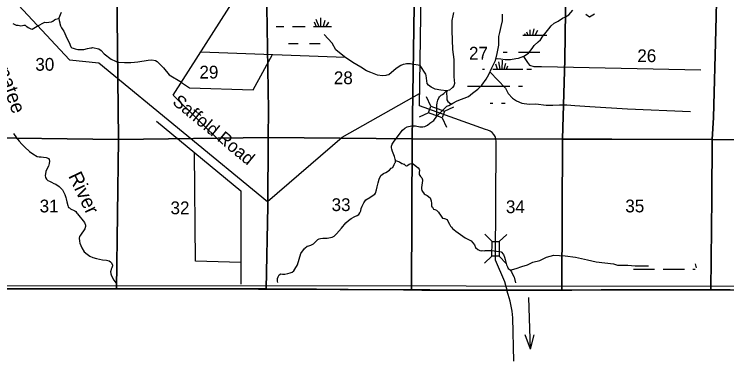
# Model space of a CAD drawing. Extents: x 380424 to 701066, y 1117407 to 1412949.
# Drawn here: x 544170 to 569307, y 1201509 to 1214030 of the extents above; entities that cross this region are included whole.
import ezdxf

# ---------------------------------------------------------------- set-up
doc = ezdxf.new("R2010")
doc.units = 0
for name, color, linetype in [('Bridges and Drawbridges County Highways', 7, 'Continuous'), ('County Boundary', 7, 'Continuous'), ('County Roads Related Text', 7, 'Continuous'), ('County Routes Highway Center Lines', 7, 'Continuous'), ('Lakes and Ponds Text', 7, 'Continuous'), ('Local Roads Paved', 7, 'Continuous'), ('Local Roads Related Text', 7, 'Continuous'), ('Narrow Canals', 7, 'Continuous'), ('Narrow River Creek and Branch and Slough', 7, 'Continuous'), ('Section Lines', 7, 'Continuous'), ('Section Numbers', 7, 'Continuous'), ('Swamps', 7, 'Continuous'), ('Township  and Range lines', 7, 'Continuous')]:
    doc.layers.add(name, color=color, linetype=linetype)

msp = doc.modelspace()

# ---------------------------------------------------------------- linework, layer by layer
at = {"layer": 'Bridges and Drawbridges County Highways'}
for p, q in [((558871, 1210798), (558719, 1211127)), ((559352, 1210622), (559680, 1210775)), ((558783, 1210558), (558455, 1210406)), ((559264, 1210382), (559416, 1210054)), ((561028, 1206026), (560775, 1206286)), ((561283, 1206022), (561543, 1206274)), ((561020, 1205514), (560760, 1205262)), ((561276, 1205510), (561528, 1205250))]:
    msp.add_line(p, q, dxfattribs=at)
for points in [[(558871, 1210798), (559352, 1210622), (559264, 1210382), (558783, 1210558)], [(561283, 1206022), (561276, 1205510), (561020, 1205514), (561028, 1206026)]]:
    msp.add_lwpolyline(points, close=True, dxfattribs=at)
at = {"layer": 'County Boundary'}
msp.add_lwpolyline([(407327, 1177627), (411766, 1177580), (476748, 1204388), (477396, 1204378), (486744, 1204293), (531965, 1204479), (644544, 1204433)], dxfattribs=at)
at = {"layer": 'County Roads Related Text'}
for q in [(562322, 1204050), (562197, 1202742), (562509, 1202744)]:
    msp.add_line((562384, 1202239), q, dxfattribs=at)
at = {"layer": 'County Routes Highway Center Lines'}
msp.add_line((561799, 1201810), (561765, 1203342), dxfattribs=at)
for points in [[(560790, 1209969), (558465, 1210808), (558680, 1225086), (560702, 1228346)], [(561566, 1204270), (561472, 1204606), (561152, 1205367), (561167, 1209465)]]:
    msp.add_lwpolyline(points, dxfattribs=at)
for centre, radius, start, end in [((560736, 1209535), 437, 350.7696, 82.9703), ((556882, 1202779), 4915, 6.572, 17.6617)]:
    msp.add_arc(centre, radius, start, end, dxfattribs=at)
at = {"layer": 'Local Roads Paved'}
msp.add_lwpolyline([(543493, 1215229), (546119, 1212424), (547157, 1212314), (553108, 1207429), (555737, 1209696), (558471, 1211235)], dxfattribs=at)
at = {"layer": 'Narrow Canals'}
for points in [[(551528, 1209460), (549776, 1211175), (556245, 1221297)], [(550752, 1212703), (555849, 1212518)], [(550067, 1211631), (550348, 1211433), (552599, 1211370), (553281, 1212612)], [(562132, 1212546), (562274, 1212335), (562311, 1212288), (562348, 1212241), (562495, 1212188), (562773, 1212194), (568393, 1212068)], [(560955, 1211996), (561502, 1211423), (561601, 1211244), (561748, 1211071), (561890, 1210976), (562079, 1210893), (562331, 1210866), (562572, 1210872), (562940, 1210830), (563170, 1210830), (563401, 1210845), (563664, 1210840), (563947, 1210814), (564472, 1210777), (565805, 1210693), (568025, 1210609)], [(549188, 1210262), (552168, 1207807), (552168, 1204679), (552158, 1204522)], [(552168, 1205288), (550568, 1205335), (550533, 1209155)]]:
    msp.add_lwpolyline(points, dxfattribs=at)
at = {"layer": 'Narrow River Creek and Branch and Slough'}
for points in [[(561163, 1212462), (561211, 1212469), (561331, 1212459), (561489, 1212432), (561672, 1212438), (561861, 1212469), (561956, 1212480), (562150, 1212553), (562307, 1212658), (562439, 1212821), (562517, 1212926), (562654, 1213057), (562732, 1213135), (562816, 1213256), (562885, 1213340), (563026, 1213519), (563115, 1213624), (563220, 1213713), (563362, 1213786), (563509, 1213896), (563614, 1213944), (563740, 1214007), (563882, 1214175)], [(544125, 1213710), (544188, 1213673), (544235, 1213647), (544303, 1213642), (544403, 1213626), (544455, 1213636), (544513, 1213642), (544560, 1213647), (544592, 1213615), (544613, 1213594), (544655, 1213563), (544686, 1213547), (544754, 1213516), (544796, 1213510), (544982, 1213606), (545248, 1213747), (545295, 1213741), (545484, 1213762), (545531, 1213788), (545594, 1213830), (545641, 1213857), (545678, 1213867), (545746, 1213878), (545840, 1214098)], [(553465, 1204580), (553454, 1204627), (553454, 1204706), (553459, 1204721), (553486, 1204784), (553496, 1204800), (553517, 1204853), (553575, 1204884), (553632, 1204879), (553711, 1204879), (553821, 1204895), (553900, 1204921), (553979, 1204947), (554036, 1204994), (554073, 1205047), (554168, 1205199), (554283, 1205603), (554404, 1205776), (554409, 1205771), (554425, 1205792), (554503, 1205860), (554561, 1205876), (554635, 1205902), (554729, 1205939), (554803, 1206018), (554829, 1206049), (554876, 1206091), (554928, 1206122), (554976, 1206128), (555054, 1206138), (555207, 1206138), (555270, 1206149), (555380, 1206180), (555453, 1206212), (555542, 1206290), (555716, 1206490), (555873, 1206684), (555962, 1206768), (556062, 1206831), (556188, 1206910), (556266, 1206941), (556324, 1206978), (556361, 1207035), (556392, 1207104), (556413, 1207193), (556445, 1207272), (556508, 1207392), (556576, 1207492), (556713, 1207571), (556838, 1207660), (556886, 1207691), (556912, 1207723), (556949, 1207844), (556975, 1207948), (557006, 1208090), (557043, 1208227), (557096, 1208332), (557106, 1208353), (557200, 1208421), (557279, 1208457), (557410, 1208541), (557473, 1208604), (557521, 1208636), (557578, 1208741), (557610, 1208804), (557626, 1208825), (557626, 1208893), (557610, 1208930), (557584, 1209019), (557515, 1209192), (557494, 1209281), (557484, 1209323), (557484, 1209381), (557505, 1209454), (557573, 1209565), (557862, 1209948), (557951, 1210021), (558035, 1210063), (558187, 1210100), (558323, 1210100), (558476, 1210068), (558580, 1210068), (558654, 1210079), (558706, 1210095), (558748, 1210126), (558832, 1210194), (558969, 1210289), (559081, 1210445), (559361, 1210722), (559430, 1210788), (559504, 1210818), (559645, 1210904), (559791, 1210981), (560200, 1211137), (560336, 1211247), (560520, 1211389), (560661, 1211531), (560824, 1211741), (560913, 1211908), (561023, 1212139), (561149, 1212407), (561207, 1212648), (561270, 1212937), (561270, 1213252), (561302, 1213388), (561354, 1213593), (561396, 1213803), (561401, 1214039)], [(559661, 1214088), (559646, 1213977), (559609, 1213815), (559604, 1213458), (559635, 1212786), (559682, 1212435), (559682, 1211821), (559698, 1211595), (559677, 1211511), (559630, 1211448), (559525, 1211359), (559415, 1211333), (559215, 1211354), (559016, 1211391), (558880, 1211464), (558785, 1211538), (558743, 1211595), (558727, 1211690), (558712, 1211784), (558706, 1211873), (558691, 1211921), (558485, 1212220), (558192, 1212277), (558145, 1212283), (558103, 1212283), (558014, 1212283), (557961, 1212272), (557893, 1212262), (557814, 1212230), (557646, 1212120), (557384, 1211900), (557311, 1211884), (557279, 1211873), (557164, 1211858), (556991, 1211884), (556749, 1211973), (556602, 1212041), (556403, 1212162), (556120, 1212330), (555826, 1212534), (555521, 1212776), (555385, 1213012), (555107, 1213316)], [(564333, 1214038), (564469, 1213938), (564643, 1214043)], [(545739, 1213877), (545756, 1213809), (545772, 1213731), (545777, 1213705), (545804, 1213626), (545840, 1213547), (545888, 1213479), (545914, 1213432), (546029, 1213190), (546119, 1213017), (546140, 1212944), (546171, 1212886), (546202, 1212849), (546244, 1212834), (546323, 1212813), (546412, 1212792), (546628, 1212792), (546748, 1212823), (546874, 1212844), (546911, 1212849), (546932, 1212860), (547152, 1212807), (547231, 1212750), (547336, 1212639), (547593, 1212445), (547740, 1212377), (547850, 1212346), (548060, 1212325), (548286, 1212325), (548417, 1212340), (548527, 1212351), (548894, 1212409), (549020, 1212429), (549151, 1212403), (549209, 1212361), (549346, 1212241), (549435, 1212146), (549634, 1211900), (550073, 1211641)], [(559081, 1210445), (559084, 1210824), (559095, 1210913), (559110, 1211002), (559152, 1211086), (559173, 1211118), (559226, 1211175), (559284, 1211202), (559331, 1211238), (559419, 1211334)], [(559427, 1211336), (559414, 1211235), (559431, 1211122), (559436, 1211011), (559464, 1210961), (559512, 1210923), (559580, 1210864)], [(544140, 1209827), (544245, 1209675), (544340, 1209565), (544434, 1209454), (544544, 1209349), (544712, 1209197), (544828, 1209113), (544975, 1209024), (545053, 1209008), (545122, 1209003), (545206, 1208993), (545295, 1208987), (545331, 1208972), (545373, 1208951), (545400, 1208909), (545410, 1208851), (545400, 1208772), (545373, 1208683), (545321, 1208568), (545284, 1208489), (545269, 1208410), (545263, 1208347), (545269, 1208284), (545305, 1208227), (545352, 1208179), (545410, 1208148), (545489, 1208116), (545562, 1208074), (545641, 1208043), (545756, 1207959), (545819, 1207891), (545867, 1207843), (545903, 1207775), (545956, 1207681), (545987, 1207581), (546003, 1207523), (546029, 1207418), (546056, 1207293), (546077, 1207245), (546082, 1207224), (546098, 1207219), (546119, 1207209), (546155, 1207182), (546202, 1207156), (546255, 1207135), (546307, 1207109), (546339, 1207077), (546381, 1207020), (546402, 1206999), (546648, 1206694), (546680, 1206605), (546680, 1206553), (546659, 1206474), (546502, 1206254), (546470, 1206196), (546460, 1206138), (546470, 1206038), (546481, 1205970), (546549, 1205797), (546633, 1205661), (546738, 1205577), (546832, 1205509), (546937, 1205461), (547074, 1205425), (547283, 1205383), (547420, 1205367), (547520, 1205346), (547567, 1205314), (547598, 1205272), (547635, 1205188), (547630, 1205167), (547609, 1205094), (547588, 1205047), (547572, 1204989), (547561, 1204952), (547572, 1204895), (547572, 1204884), (547588, 1204853), (547614, 1204790), (547687, 1204664), (547756, 1204575)], [(557626, 1208873), (557757, 1208830), (557846, 1208778), (557851, 1208778), (557909, 1208751), (557909, 1208757), (557977, 1208699), (558003, 1208694), (558030, 1208688), (558056, 1208715), (558098, 1208746), (558140, 1208762), (558208, 1208772), (558245, 1208757), (558260, 1208746), (558360, 1208662), (558418, 1208620), (558455, 1208568), (558465, 1208536), (558460, 1208452), (558460, 1208384), (558497, 1208311), (558512, 1208305), (558549, 1208269), (558570, 1208200), (558570, 1208169), (558533, 1207933), (558533, 1207880), (558544, 1207817), (558575, 1207786), (558628, 1207707), (558670, 1207686), (558738, 1207644), (558848, 1207560), (558874, 1207461), (558895, 1207361), (558890, 1207282), (558906, 1207245), (558927, 1207235), (558964, 1207167), (559011, 1207156), (559063, 1207130), (559116, 1207083), (559142, 1207056), (559168, 1207004), (559179, 1206988), (559284, 1206852), (559292, 1206844), (559347, 1206831), (559446, 1206799), (559472, 1206742), (559520, 1206631), (559556, 1206563), (559593, 1206527), (559630, 1206485), (559745, 1206385), (560081, 1206159), (560286, 1206054), (560412, 1205907), (560448, 1205818), (560527, 1205745), (560595, 1205708), (560648, 1205697), (560679, 1205703), (560748, 1205697), (560779, 1205708), (561020, 1205711), (561351, 1205661), (561435, 1205566), (561466, 1205477), (561487, 1205388), (561508, 1205299), (561535, 1205204), (561571, 1205131), (561598, 1205078), (561661, 1205026), (561718, 1204952), (561739, 1204895), (561802, 1204769), (561818, 1204727), (561855, 1204564)], [(561668, 1205017), (561882, 1205075), (562072, 1205146), (562272, 1205198), (562461, 1205293), (562711, 1205359), (562948, 1205477), (563208, 1205548), (563610, 1205525), (563966, 1205477), (564392, 1205382), (564699, 1205311), (565315, 1205240), (565457, 1205193), (565812, 1205193), (566072, 1205169), (566546, 1205169)]]:
    msp.add_lwpolyline(points, dxfattribs=at)
at = {"layer": 'Section Lines'}
for points in [[(547789, 1215006), (547796, 1213903), (547853, 1209626), (547853, 1209616), (542418, 1209686), (542441, 1212719), (542472, 1214944), (542472, 1214965), (542477, 1214964), (547779, 1215006)], [(553064, 1215043), (553064, 1215036), (553136, 1210657), (553124, 1209685), (547853, 1209616), (547853, 1209626), (547796, 1213903), (547789, 1215006), (551140, 1215021)], [(558291, 1215115), (558214, 1209643), (558206, 1209643), (553129, 1209685), (553124, 1209685), (553136, 1210657), (553064, 1215036), (553064, 1215043), (553069, 1215043), (554461, 1215054), (555323, 1215079), (557590, 1215121), (558262, 1215116)], [(563635, 1214970), (563592, 1212437), (563511, 1209636), (558214, 1209643), (558291, 1215115), (560524, 1215057)], [(568959, 1215004), (568959, 1214986), (568921, 1213469), (568837, 1210391), (568791, 1209623), (565255, 1209626), (563511, 1209636), (563592, 1212437), (563635, 1214970), (563637, 1214969), (568954, 1215004)], [(574188, 1214865), (574164, 1213654), (574071, 1209603), (574071, 1209592), (568799, 1209623), (568791, 1209623), (568837, 1210391), (568921, 1213469), (568959, 1214986), (568959, 1215004), (571287, 1214987), (573003, 1214937), (574090, 1214865)], [(547853, 1209616), (547775, 1204356), (545536, 1204355), (542472, 1204354), (542471, 1204354), (542471, 1204354), (542431, 1207477), (542418, 1209669), (542418, 1209686)], [(553124, 1209685), (553124, 1209676), (553113, 1207271), (553063, 1204353), (553063, 1204353), (552435, 1204357), (548272, 1204356), (547775, 1204356), (547853, 1209616)], [(558214, 1209643), (558188, 1204323), (558186, 1204323), (558186, 1204322), (555949, 1204335), (554832, 1204342), (554797, 1204342), (554788, 1204342), (554572, 1204344), (553493, 1204350), (553230, 1204352), (553063, 1204353), (553063, 1204353), (553113, 1207271), (553124, 1209676), (553124, 1209685), (553129, 1209685), (558206, 1209643)], [(563511, 1209636), (563511, 1209632), (563486, 1204315), (563486, 1204315), (563182, 1204314), (563100, 1204314), (561732, 1204310), (561731, 1204310), (561731, 1204310), (560795, 1204307), (560678, 1204307), (558836, 1204318), (558188, 1204322), (558186, 1204322), (558186, 1204323), (558188, 1204323), (558214, 1209643)], [(568791, 1209623), (568789, 1209613), (568782, 1207558), (568740, 1204326), (568740, 1204326), (567729, 1204328), (565493, 1204321), (564880, 1204319), (564129, 1204317), (563486, 1204315), (563486, 1204315), (563511, 1209632), (563511, 1209636), (565255, 1209626)], [(574071, 1209592), (574075, 1207523), (574058, 1204316), (573860, 1204317), (569422, 1204325), (568740, 1204326), (568740, 1204326), (568782, 1207558), (568789, 1209613), (568791, 1209623), (568799, 1209623)]]:
    msp.add_lwpolyline(points, close=True, dxfattribs=at)
at = {"layer": 'Swamps'}
for p, q in [((554980, 1213907), (554980, 1213596)), ((554750, 1213762), (554821, 1213596)), ((554811, 1213858), (554914, 1213596)), ((555125, 1213810), (555071, 1213596)), ((553981, 1213596), (554431, 1213596)), ((562635, 1213453), (562545, 1213300)), ((561958, 1212699), (562708, 1212699)), ((561380, 1212099), (561397, 1212415)), ((561224, 1212100), (561158, 1212271)), ((561309, 1212099), (561263, 1212354)), ((561457, 1212100), (561515, 1212303)), ((561533, 1212100), (561582, 1212208)), ((561058, 1212099), (562108, 1212099)), ((560158, 1211499), (561658, 1211499)), ((566012, 1205055), (566762, 1205055)), ((567062, 1205055), (567512, 1205055)), ((567512, 1205055), (567812, 1205055))]:
    msp.add_line(p, q, dxfattribs=at)
for points in [[(555256, 1213747), (555168, 1213596)], [(553407, 1213596), (553681, 1213596)], [(554731, 1213596), (555362, 1213596)], [(562246, 1213414), (562291, 1213299)], [(562357, 1213479), (562357, 1213299)], [(562502, 1213514), (562448, 1213299)], [(562116, 1213299), (562965, 1213299)], [(562176, 1213352), (562198, 1213299)], [(553843, 1212996), (554181, 1212996)], [(554581, 1212996), (554962, 1212996)], [(561414, 1212699), (561558, 1212699)], [(560689, 1212099), (560758, 1212099)], [(562258, 1212099), (562422, 1212099)], [(561958, 1211499), (562104, 1211499)], [(560965, 1210899), (561058, 1210899)], [(561358, 1210899), (561485, 1210899)], [(568194, 1205241), (568223, 1205097)], [(568112, 1205055), (568196, 1205055)]]:
    msp.add_lwpolyline(points, dxfattribs=at)
at = {"layer": 'Township  and Range lines'}
for p, q in [((542190, 1204353), (545253, 1204354)), ((545253, 1204354), (547493, 1204354)), ((547493, 1204354), (547990, 1204355)), ((547990, 1204355), (552153, 1204355)), ((552153, 1204355), (552781, 1204352)), ((552781, 1204352), (552947, 1204351)), ((552947, 1204351), (553211, 1204349)), ((553211, 1204349), (554290, 1204343)), ((554290, 1204343), (554506, 1204341)), ((554506, 1204341), (554515, 1204341)), ((554515, 1204341), (554550, 1204341)), ((554550, 1204341), (555667, 1204334)), ((555667, 1204334), (557904, 1204321)), ((557904, 1204321), (557906, 1204321)), ((557906, 1204321), (558554, 1204317)), ((558554, 1204317), (560396, 1204306)), ((560396, 1204306), (560513, 1204306)), ((560513, 1204306), (561449, 1204309)), ((561449, 1204309), (561449, 1204309)), ((561449, 1204309), (561450, 1204309)), ((561450, 1204309), (562818, 1204313)), ((562818, 1204313), (562900, 1204313)), ((562900, 1204313), (563204, 1204314)), ((563204, 1204314), (563847, 1204316)), ((563847, 1204316), (564598, 1204318)), ((564598, 1204318), (565211, 1204320)), ((565211, 1204320), (567447, 1204327)), ((567447, 1204327), (568458, 1204325)), ((568458, 1204325), (569140, 1204324)), ((569140, 1204324), (573578, 1204315))]:
    msp.add_line(p, q, dxfattribs=at)

# ---------------------------------------------------------------- texts
at = {"layer": 'Lakes and Ponds Text'}
for s, rotation, p in [('Manatee', 289.5037, (543249, 1212941)), ('River', 295.6547, (546064, 1208335))]:
    msp.add_text(s, height=500, rotation=rotation, dxfattribs=at).set_placement(p)
at = {"layer": 'Local Roads Related Text'}
msp.add_text('Saffold Road', height=450, rotation=320.7247, dxfattribs=at).set_placement((549721, 1210890))
at = {"layer": 'Section Numbers'}
for s, p in [('27', (560213, 1212433)), ('26', (566151, 1212344)), ('30', (544913, 1212041)), ('29', (550702, 1211767)), ('28', (555445, 1211567)), ('31', (545065, 1207051)), ('32', (549682, 1206986)), ('33', (555366, 1207098)), ('34', (561516, 1207025)), ('35', (565727, 1207052))]:
    msp.add_text(s, height=450, rotation=0.0003, dxfattribs=at).set_placement(p)

doc.saveas('drawing.dxf')
